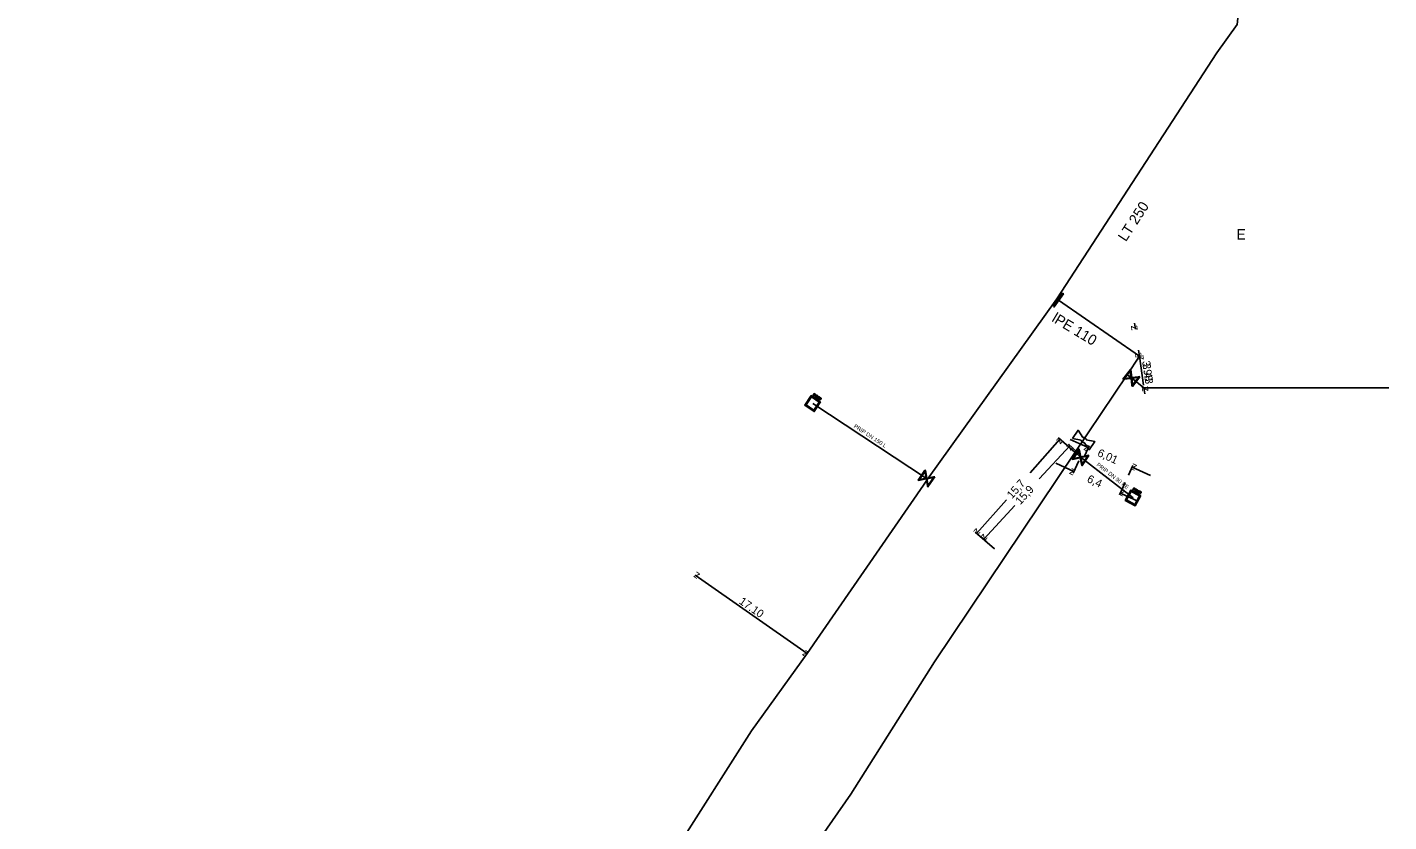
# Model space of a CAD drawing. Extents: x -643544 to -637295, y -1119190 to -1111715.
# Drawn here: x -641465.4 to -641295.3, y -1115549 to -1115449.7 of the extents above; entities that cross this region are included whole.
import ezdxf

# ---------------------------------------------------------------- set-up
doc = ezdxf.new("R2010")
doc.units = 0
for name, color, linetype in [('Default', 7, 'Continuous'), ('VP Kótování', 7, 'Continuous'), ('VP Lomový bod', 7, 'Continuous'), ('VP Popis přípojky', 7, 'Continuous'), ('VP Přípojka', 7, 'Continuous'), ('VP Řad', 7, 'Continuous'), ('VP Řad - označení', 7, 'Continuous'), ('VP Řad - popis', 7, 'Continuous'), ('VP Šachta', 7, 'Continuous'), ('VP Šoupě', 7, 'Continuous')]:
    doc.layers.add(name, color=color, linetype=linetype)

msp = doc.modelspace()

# ---------------------------------------------------------------- linework, layer by layer
at = {"layer": 'Default'}
for points in [[(-641366.94, -1115495.57), (-641366.91, -1115495.58), (-641366.89, -1115495.6), (-641366.87, -1115495.62), (-641366.86, -1115495.64), (-641366.86, -1115495.66), (-641366.86, -1115495.68), (-641366.86, -1115495.71), (-641366.88, -1115495.73), (-641366.9, -1115495.77), (-641366.94, -1115495.78), (-641366.99, -1115495.79), (-641367.05, -1115495.74)], [(-641367.03, -1115495.71), (-641366.99, -1115495.74), (-641366.96, -1115495.73), (-641366.94, -1115495.73), (-641366.92, -1115495.7), (-641366.91, -1115495.68), (-641366.91, -1115495.66), (-641366.91, -1115495.64), (-641366.92, -1115495.63), (-641366.93, -1115495.62), (-641366.96, -1115495.6)], [(-641366.76, -1115496.02), (-641366.76, -1115495.98), (-641366.76, -1115495.96), (-641366.77, -1115495.94), (-641366.77, -1115495.93), (-641366.78, -1115495.91), (-641366.78, -1115495.91), (-641366.79, -1115495.9), (-641366.8, -1115495.89)], [(-641366.74, -1115495.88), (-641366.72, -1115495.9), (-641366.7, -1115495.9), (-641366.68, -1115495.91), (-641366.66, -1115495.9), (-641366.65, -1115495.89), (-641366.64, -1115495.88), (-641366.62, -1115495.86), (-641366.63, -1115495.84), (-641366.64, -1115495.81), (-641366.67, -1115495.79)], [(-641366.65, -1115495.75), (-641366.61, -1115495.78), (-641366.59, -1115495.8), (-641366.58, -1115495.82), (-641366.58, -1115495.85), (-641366.58, -1115495.88), (-641366.6, -1115495.91), (-641366.62, -1115495.94), (-641366.65, -1115495.95), (-641366.69, -1115495.95), (-641366.73, -1115495.93), (-641366.72, -1115495.95), (-641366.72, -1115495.96), (-641366.71, -1115495.99), (-641366.71, -1115496.02)], [(-641366.27, -1115496.01), (-641366.24, -1115496.03), (-641366.22, -1115496.04), (-641366.2, -1115496.06), (-641366.2, -1115496.08), (-641366.19, -1115496.1), (-641366.19, -1115496.12), (-641366.19, -1115496.15), (-641366.21, -1115496.17), (-641366.23, -1115496.21), (-641366.28, -1115496.22), (-641366.32, -1115496.23), (-641366.38, -1115496.19)], [(-641366.36, -1115496.15), (-641366.32, -1115496.18), (-641366.29, -1115496.18), (-641366.27, -1115496.17), (-641366.25, -1115496.15), (-641366.24, -1115496.13), (-641366.24, -1115496.11), (-641366.24, -1115496.09), (-641366.25, -1115496.07), (-641366.26, -1115496.06), (-641366.29, -1115496.05)], [(-641333.32, -1115501.59), (-641333.37, -1115501.6), (-641333.43, -1115501.6), (-641333.51, -1115501.59), (-641333.58, -1115501.55), (-641333.65, -1115501.5), (-641333.69, -1115501.43), (-641333.71, -1115501.38), (-641333.72, -1115501.33)], [(-641333.49, -1115500.99), (-641333.44, -1115500.97), (-641333.39, -1115500.98), (-641333.3, -1115500.98), (-641333.23, -1115501.03), (-641333.16, -1115501.07), (-641333.13, -1115501.15), (-641333.1, -1115501.2), (-641333.09, -1115501.25)], [(-641327.01, -1115507.34), (-641326.98, -1115507.36), (-641326.97, -1115507.37), (-641326.95, -1115507.38), (-641326.94, -1115507.4), (-641326.93, -1115507.42), (-641326.93, -1115507.45), (-641326.93, -1115507.47), (-641326.94, -1115507.5), (-641326.96, -1115507.54), (-641327, -1115507.55), (-641327.04, -1115507.56), (-641327.11, -1115507.53)], [(-641327.09, -1115507.49), (-641327.05, -1115507.51), (-641327.03, -1115507.51), (-641327, -1115507.5), (-641326.99, -1115507.47), (-641326.97, -1115507.45), (-641326.98, -1115507.43), (-641326.98, -1115507.42), (-641326.99, -1115507.4), (-641327, -1115507.39), (-641327.03, -1115507.38)], [(-641326.8, -1115507.78), (-641326.81, -1115507.74), (-641326.81, -1115507.72), (-641326.81, -1115507.7), (-641326.82, -1115507.68), (-641326.83, -1115507.67), (-641326.83, -1115507.67), (-641326.84, -1115507.66), (-641326.86, -1115507.65)], [(-641326.8, -1115507.64), (-641326.77, -1115507.65), (-641326.75, -1115507.66), (-641326.73, -1115507.66), (-641326.71, -1115507.65), (-641326.7, -1115507.64), (-641326.69, -1115507.63), (-641326.68, -1115507.61), (-641326.69, -1115507.58), (-641326.69, -1115507.56), (-641326.73, -1115507.54)], [(-641326.71, -1115507.5), (-641326.67, -1115507.53), (-641326.65, -1115507.55), (-641326.63, -1115507.57), (-641326.63, -1115507.6), (-641326.63, -1115507.62), (-641326.65, -1115507.65), (-641326.66, -1115507.68), (-641326.7, -1115507.7), (-641326.73, -1115507.71), (-641326.78, -1115507.69), (-641326.77, -1115507.71), (-641326.77, -1115507.72), (-641326.76, -1115507.74), (-641326.75, -1115507.78)], [(-641326.31, -1115507.72), (-641326.28, -1115507.74), (-641326.26, -1115507.75), (-641326.24, -1115507.77), (-641326.23, -1115507.79), (-641326.22, -1115507.81), (-641326.22, -1115507.83), (-641326.23, -1115507.86), (-641326.24, -1115507.88), (-641326.26, -1115507.92), (-641326.3, -1115507.94), (-641326.34, -1115507.95), (-641326.41, -1115507.91)], [(-641326.39, -1115507.88), (-641326.35, -1115507.9), (-641326.32, -1115507.89), (-641326.3, -1115507.89), (-641326.28, -1115507.86), (-641326.27, -1115507.84), (-641326.27, -1115507.82), (-641326.28, -1115507.8), (-641326.29, -1115507.79), (-641326.3, -1115507.78), (-641326.33, -1115507.76)]]:
    msp.add_open_spline(points, degree=3, dxfattribs=at)
at = {"layer": 'VP Kótování'}
for points in [[(-641327.04, -1115486.69), (-641326.93, -1115487.43)], [(-641326.54, -1115490.08), (-641326.44, -1115490.83)], [(-641325.91, -1115494.44), (-641326.44, -1115490.83)], [(-641325.76, -1115495.51), (-641325.87, -1115494.77)], [(-641340.08, -1115505.38), (-641336.38, -1115501.18)], [(-641334.17, -1115503.12), (-641336.56, -1115501.01)], [(-641335.1, -1115501.21), (-641332.82, -1115502.23)], [(-641338.96, -1115506.16), (-641335.1, -1115501.98)], [(-641333.76, -1115503.21), (-641335.28, -1115501.81)], [(-641333.26, -1115503.23), (-641332.71, -1115502.01)], [(-641336.88, -1115504.17), (-641334.62, -1115505.22)], [(-641334.01, -1115503.91), (-641334.72, -1115505.45)], [(-641327.78, -1115505.69), (-641327.24, -1115504.48)], [(-641325.06, -1115505.73), (-641327.34, -1115504.7)], [(-641328.2, -1115506.6), (-641328.92, -1115508.14)], [(-641326.54, -1115508.97), (-641328.81, -1115507.92)], [(-641343.06, -1115508.76), (-641346.76, -1115512.95)], [(-641342.02, -1115509.47), (-641345.88, -1115513.66)], [(-641344.55, -1115514.9), (-641346.95, -1115512.79)], [(-641344.55, -1115514.89), (-641346.07, -1115513.49)], [(-641381.95, -1115518.18), (-641367.94, -1115527.98)]]:
    msp.add_lwpolyline(points, dxfattribs=at)
at = {"layer": 'VP Lomový bod'}
for points in [[(-641334.79, -1115501.11), (-641334.1, -1115500.07), (-641333.49, -1115500.99)], [(-641333.72, -1115501.33), (-641334.79, -1115501.11)], [(-641333.09, -1115501.25), (-641332.02, -1115501.46), (-641332.71, -1115502.5), (-641333.32, -1115501.59)]]:
    msp.add_lwpolyline(points, dxfattribs=at)
at = {"layer": 'VP Přípojka'}
for points in [[(-641327.96, -1115493.13), (-641327.44, -1115493.54), (-641325.87, -1115494.77), (-641295.29, -1115494.79)], [(-641352.89, -1115506.2), (-641353.04, -1115506.1), (-641367.25, -1115496.73)], [(-641334.45, -1115502.83), (-641333.68, -1115503.52), (-641333.47, -1115503.68), (-641327.23, -1115508.52)]]:
    msp.add_lwpolyline(points, dxfattribs=at)
at = {"layer": 'VP Řad'}
for points in [[(-641309.63, -1115425.18), (-641312.78, -1115428.81), (-641312.57, -1115433.51), (-641314.23, -1115449.36), (-641316.76, -1115452.91), (-641336.75, -1115483.67)], [(-641468.09, -1115672.32), (-641467.44, -1115671.38), (-641464.92, -1115668.08), (-641443.33, -1115636.35), (-641438.96, -1115629.99), (-641411.48, -1115592.79), (-641402.09, -1115579.7), (-641397.06, -1115571.38), (-641388.99, -1115559.78), (-641384.42, -1115552.6), (-641374.9, -1115537.63), (-641367.94, -1115527.98), (-641353.42, -1115506.94), (-641352.89, -1115506.2), (-641336.75, -1115483.67)], [(-641336.75, -1115483.67), (-641336.55, -1115483.81), (-641326.44, -1115490.83), (-641327.96, -1115493.13)], [(-641327.96, -1115493.13), (-641334.45, -1115502.83), (-641352.03, -1115529), (-641362.47, -1115545.52), (-641369.34, -1115555.39), (-641370.48, -1115557.06), (-641373.7, -1115562.04), (-641381.05, -1115573.41), (-641385.56, -1115580.23), (-641388.32, -1115583.93), (-641389.85, -1115585.98), (-641414.03, -1115622.91), (-641428.69, -1115646.24), (-641436.25, -1115657.7), (-641448.89, -1115676.88), (-641449.55, -1115678.2)]]:
    msp.add_lwpolyline(points, dxfattribs=at)
at = {"layer": 'VP Šachta'}
for points in [[(-641366.26, -1115496.52), (-641367.06, -1115497.73), (-641368.24, -1115496.95), (-641367.44, -1115495.74), (-641366.26, -1115496.52)], [(-641367.41, -1115495.91), (-641368.07, -1115496.91), (-641367.1, -1115497.56), (-641366.43, -1115496.55), (-641367.41, -1115495.91)], [(-641367.25, -1115495.79), (-641367.05, -1115495.49), (-641366.94, -1115495.57)], [(-641367.05, -1115495.74), (-641367.13, -1115495.69), (-641367.21, -1115495.82), (-641367.25, -1115495.79)], [(-641366.96, -1115495.6), (-641367.03, -1115495.55), (-641367.1, -1115495.66)], [(-641367.1, -1115495.66), (-641367.03, -1115495.71)], [(-641366.98, -1115495.97), (-641366.78, -1115495.67), (-641366.65, -1115495.75)], [(-641366.8, -1115495.89), (-641366.85, -1115495.86), (-641366.94, -1115495.99), (-641366.98, -1115495.97)], [(-641366.67, -1115495.79), (-641366.76, -1115495.73), (-641366.83, -1115495.83)], [(-641366.83, -1115495.83), (-641366.74, -1115495.88)], [(-641366.71, -1115496.02), (-641366.72, -1115496.14), (-641366.77, -1115496.11), (-641366.76, -1115496.02)], [(-641366.68, -1115496.17), (-641366.48, -1115495.87), (-641366.44, -1115495.89), (-641366.64, -1115496.19), (-641366.68, -1115496.17)], [(-641366.58, -1115496.23), (-641366.38, -1115495.93), (-641366.27, -1115496.01)], [(-641366.38, -1115496.19), (-641366.46, -1115496.14), (-641366.54, -1115496.26), (-641366.58, -1115496.23)], [(-641366.29, -1115496.05), (-641366.36, -1115496), (-641366.43, -1115496.1)], [(-641366.43, -1115496.1), (-641366.36, -1115496.15)], [(-641326.26, -1115508.23), (-641326.96, -1115509.5), (-641328.2, -1115508.83), (-641327.5, -1115507.55), (-641326.26, -1115508.23)], [(-641327.46, -1115507.72), (-641328.03, -1115508.78), (-641327, -1115509.34), (-641326.43, -1115508.28), (-641327.46, -1115507.72)], [(-641327.3, -1115507.59), (-641327.13, -1115507.27), (-641327.01, -1115507.34)], [(-641327.11, -1115507.53), (-641327.19, -1115507.48), (-641327.26, -1115507.61), (-641327.3, -1115507.59)], [(-641327.03, -1115507.38), (-641327.11, -1115507.33), (-641327.17, -1115507.45)], [(-641327.17, -1115507.45), (-641327.09, -1115507.49)], [(-641327.02, -1115507.74), (-641326.85, -1115507.43), (-641326.71, -1115507.5)], [(-641326.86, -1115507.65), (-641326.9, -1115507.62), (-641326.98, -1115507.77), (-641327.02, -1115507.74)], [(-641326.73, -1115507.54), (-641326.83, -1115507.49), (-641326.88, -1115507.59)], [(-641326.88, -1115507.59), (-641326.8, -1115507.64)], [(-641326.75, -1115507.78), (-641326.75, -1115507.89), (-641326.8, -1115507.86), (-641326.8, -1115507.78)], [(-641326.7, -1115507.92), (-641326.53, -1115507.6), (-641326.49, -1115507.63), (-641326.66, -1115507.94), (-641326.7, -1115507.92)], [(-641326.6, -1115507.97), (-641326.43, -1115507.66), (-641326.31, -1115507.72)], [(-641326.41, -1115507.91), (-641326.49, -1115507.87), (-641326.56, -1115508), (-641326.6, -1115507.97)], [(-641326.33, -1115507.76), (-641326.41, -1115507.72), (-641326.47, -1115507.83)], [(-641326.47, -1115507.83), (-641326.39, -1115507.88)]]:
    msp.add_lwpolyline(points, dxfattribs=at)
at = {"layer": 'VP Šoupě'}
for points in [[(-641337.18, -1115484.59), (-641336.03, -1115482.95), (-641335.93, -1115483.02), (-641337.07, -1115484.66), (-641337.18, -1115484.59)], [(-641326.39, -1115493.41), (-641327.31, -1115494.6), (-641327.36, -1115494.56), (-641327.37, -1115494.43), (-641327.48, -1115493.59), (-641328.44, -1115493.71), (-641328.49, -1115493.67), (-641327.57, -1115492.49), (-641327.52, -1115492.53), (-641327.4, -1115493.5), (-641326.57, -1115493.39), (-641326.44, -1115493.37), (-641326.39, -1115493.41)], [(-641328.32, -1115493.61), (-641327.49, -1115493.51), (-641327.59, -1115492.67), (-641328.32, -1115493.61)], [(-641326.56, -1115493.48), (-641327.39, -1115493.58), (-641327.29, -1115494.41), (-641326.56, -1115493.48)], [(-641332.76, -1115503.23), (-641333.57, -1115504.49), (-641333.63, -1115504.46), (-641333.65, -1115504.33), (-641333.83, -1115503.51), (-641334.78, -1115503.71), (-641334.83, -1115503.68), (-641334.02, -1115502.42), (-641333.96, -1115502.45), (-641333.76, -1115503.4), (-641332.94, -1115503.23), (-641332.81, -1115503.2), (-641332.76, -1115503.23)], [(-641334.67, -1115503.6), (-641333.85, -1115503.42), (-641334.02, -1115502.6), (-641334.67, -1115503.6)], [(-641332.92, -1115503.31), (-641333.74, -1115503.49), (-641333.56, -1115504.31), (-641332.92, -1115503.31)], [(-641351.99, -1115505.91), (-641352.85, -1115507.15), (-641352.9, -1115507.11), (-641352.92, -1115506.98), (-641353.07, -1115506.16), (-641354.03, -1115506.33), (-641354.08, -1115506.29), (-641353.23, -1115505.06), (-641353.17, -1115505.1), (-641353, -1115506.05), (-641352.17, -1115505.9), (-641352.05, -1115505.88), (-641351.99, -1115505.91)], [(-641353.92, -1115506.22), (-641353.09, -1115506.07), (-641353.24, -1115505.24), (-641353.92, -1115506.22)], [(-641352.16, -1115505.99), (-641352.98, -1115506.14), (-641352.83, -1115506.96), (-641352.16, -1115505.99)]]:
    msp.add_lwpolyline(points, dxfattribs=at)

# ---------------------------------------------------------------- texts
at = {"layer": 'VP Kótování'}
for s, rotation, p in [('z', 278.2597, (-641327.5, -1115487.01)), ('z', 278.181, (-641327, -1115490.4)), ('z', 98.2597, (-641325.87, -1115491.25)), ('3.98', 278.181, (-641326.1, -1115491.45)), ('3.43', 278.2597, (-641326.05, -1115491.78)), ('z', 98.181, (-641325.3, -1115495.19)), ('z', 48.5886, (-641336.33, -1115501.88)), ('z', 47.2921, (-641335.07, -1115502.68)), ('z', 335.746, (-641333.48, -1115502.49)), ('6,01', 335.746, (-641331.77, -1115503.25)), ('z', 335.0995, (-641335.28, -1115505.47)), ('z', 155.746, (-641326.68, -1115504.45)), ('15,7', 48.5886, (-641342.35, -1115508.71)), ('6,4', 335.0995, (-641333.07, -1115506.49)), ('15,9', 47.2921, (-641341.31, -1115509.44)), ('z', 155.0995, (-641328.15, -1115507.67)), ('z', 228.5886, (-641346.81, -1115512.25)), ('z', 227.2921, (-641345.91, -1115512.95)), ('z', 145.0376, (-641381.25, -1115518.06)), ('17.10', 325.0376, (-641376.54, -1115521.66)), ('z', 325.0376, (-641368.63, -1115528.1))]:
    msp.add_text(s, height=1, rotation=rotation, dxfattribs=at).set_placement(p)
at = {"layer": 'VP Popis přípojky'}
for s, rotation, p in [('PRIP DN 150 L', 326.5337, (-641362.17, -1115499.69)), ('PRIP DN 90 PE', 322.18, (-641331.84, -1115504.48))]:
    msp.add_text(s, height=0.5, rotation=rotation, dxfattribs=at).set_placement(p)
at = {"layer": 'VP Řad - označení'}
msp.add_text('E', height=1.3, dxfattribs=at).set_placement((-641314.31, -1115476.24))
at = {"layer": 'VP Řad - popis'}
for s, rotation, p in [('LT 250', 56.9714, (-641328.13, -1115476.59)), ('lPE 110', 328.9532, (-641337.48, -1115486.41))]:
    msp.add_text(s, height=1.3, rotation=rotation, dxfattribs=at).set_placement(p)

doc.saveas('drawing.dxf')
